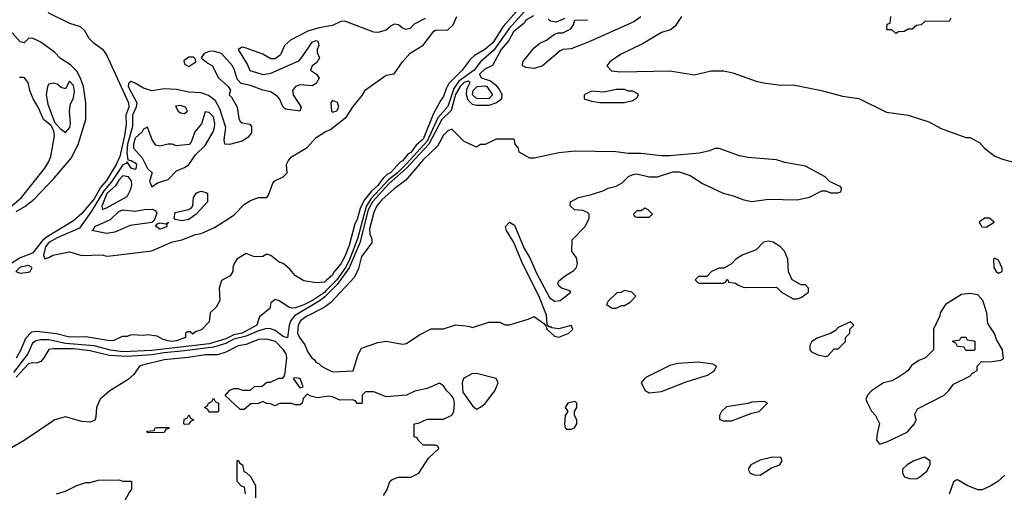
# Model space of a CAD drawing. Header units: inches. Extents: x 2348352 to 2479776, y 460422 to 613655.
# Tile 341 of 590: x 2398507 to 2403298, y 539417 to 541715. Entities that reach past the tile are written whole.
import ezdxf

# ---------------------------------------------------------------- set-up
doc = ezdxf.new("R2010")
doc.units = ezdxf.units.IN
doc.header["$MEASUREMENT"] = 0
for name, color, linetype in [('C3593', 7, 'Continuous'), ('C3594', 7, 'Continuous'), ('C4503', 7, 'Continuous'), ('C4504', 7, 'Continuous')]:
    doc.layers.add(name, color=color, linetype=linetype)

msp = doc.modelspace()

# ---------------------------------------------------------------- linework, layer by layer
at = {"layer": 'C3593', "color": 4}
for points, elevation in [([(2399069.1, 540000), (2399062, 539990), (2399034.7, 539965.3), (2398946.8, 539910), (2398898.8, 539870), (2398881, 539830), (2398878, 539782), (2398872.7, 539767.3), (2398850, 539758), (2398810, 539761.2), (2398730, 539783.7), (2398678, 539770), (2398530, 539669.2), (2398467.5, 539632.5)], 44), ([(2398511.7, 540000), (2398490, 539976)], 36), ([(2400000, 539882.7), (2399957, 539877), (2399923.7, 539883.7), (2399906.4, 539893.6), (2399886.4, 539873.6), (2399882, 539850), (2399870, 539842), (2399850, 539842), (2399830, 539848.7), (2399771.6, 539848.4), (2399750, 539838), (2399727.3, 539847.3), (2399708.4, 539848.4), (2399690, 539858), (2399670, 539848), (2399632.7, 539847.3), (2399599.6, 539820.4), (2399580.4, 539820.4), (2399507.3, 539887.3), (2399530, 539914), (2399550, 539922), (2399570, 539922), (2399590, 539914), (2399630, 539914), (2399650, 539932), (2399687.3, 539932.7), (2399710, 539952), (2399727.3, 539952.7), (2399768.4, 539971.6), (2399787.3, 539972.7), (2399796.4, 539983.6), (2399798.5, 540000)], 44), ([(2399606, 539410), (2399602, 539442), (2399587.3, 539447.3), (2399566, 539470), (2399566, 539570), (2399570, 539574), (2399578, 539558), (2399592, 539550), (2399598, 539518), (2399610, 539514), (2399630, 539494), (2399654, 539450), (2399654, 539390)], 44), ([(2398686, 539410), (2398730, 539422), (2398786, 539450), (2398830, 539464.7), (2398850, 539464.7), (2398890, 539476), (2398990, 539478), (2399010, 539472), (2399052, 539472), (2399051.3, 539430), (2399041, 539419), (2399016, 539370)], 44)]:
    msp.add_lwpolyline(points, dxfattribs=dict(at, elevation=elevation))
at = {"layer": 'C3593', "color": 4, "elevation": 44}
for points in [[(2399846.9, 539973.1), (2399838, 539970), (2399870, 539924.7), (2399886, 539930), (2399872.6, 539970)], [(2399430, 539806), (2399422, 539822), (2399406, 539830), (2399422, 539838), (2399426, 539850), (2399442, 539858), (2399450, 539874), (2399458, 539858), (2399474, 539850), (2399474, 539810), (2399470, 539806)], [(2399310, 539746), (2399306, 539750), (2399307.3, 539772.7), (2399322, 539778), (2399330, 539794), (2399338, 539778), (2399354, 539770), (2399338, 539762), (2399330, 539748)], [(2399130, 539706), (2399126, 539710), (2399130, 539714), (2399162, 539718), (2399166, 539730), (2399172.7, 539732.7), (2399232.7, 539732.7), (2399232.7, 539727.3), (2399218, 539722), (2399210, 539708)]]:
    msp.add_lwpolyline(points, close=True, dxfattribs=at)
at = {"layer": 'C3594', "color": 4}
for points, elevation in [([(2398644.9, 541750), (2398750, 541697.4), (2398802, 541682), (2398822.8, 541662.8), (2398844.1, 541624.1), (2398864.2, 541604.2), (2398911, 541571), (2398930, 541544.4), (2399036.5, 541310), (2399037.8, 541290), (2399024.5, 541250), (2399024.9, 541204.9), (2399017.3, 541150), (2398994.8, 541050), (2398976.3, 541010), (2398930, 540932.8), (2398900.9, 540899.1), (2398870, 540844.5), (2398810, 540772.8), (2398770, 540736.8), (2398640.5, 540659.5), (2398619.1, 540640.9), (2398570, 540579.8), (2398510, 540557.3), (2398468.5, 540531.5)], 24), ([(2400000, 541681.5), (2399964.4, 541675.6), (2399910, 541658.4), (2399824.7, 541615.3), (2399796.4, 541590), (2399775.6, 541544.4), (2399750, 541524.2), (2399730, 541524.7), (2399690, 541547.3), (2399610, 541576.2), (2399590, 541580.9), (2399571, 541570), (2399615.8, 541495.8), (2399627.4, 541467.4), (2399691.7, 541448.3), (2399730, 541454.9), (2399864.8, 541515.2), (2399883.9, 541536.1), (2399930, 541606), (2399950, 541613.4), (2399958, 541610), (2399962.8, 541590), (2399954.8, 541570), (2399955.3, 541555.3), (2399966, 541530), (2399952.7, 541507.3), (2399931, 541490), (2399922, 541470), (2399951.3, 541450), (2399964, 541430), (2399950, 541405.2), (2399930, 541392.7), (2399870, 541398.4), (2399850, 541389.3), (2399835.5, 541370), (2399838, 541350), (2399876.3, 541290), (2399870, 541269.2), (2399800.5, 541280.5), (2399790, 541289), (2399771.8, 541330), (2399762, 541342), (2399730, 541364.2), (2399690, 541371.6), (2399630, 541395.1), (2399585.2, 541405.2), (2399566.3, 541426.3), (2399553.3, 541470), (2399542.4, 541490), (2399489.3, 541550), (2399450, 541561.1), (2399430, 541559.7), (2399404.7, 541550), (2399391, 541530), (2399422.9, 541502.9), (2399446, 541490), (2399473, 541433), (2399522, 541390), (2399532.7, 541372.7), (2399526.8, 541350), (2399538.4, 541338.4), (2399566, 541290), (2399574.2, 541234.2), (2399580.3, 541220.3), (2399590, 541213.4), (2399626.4, 541206.4), (2399635.4, 541195.4), (2399635.8, 541164.2), (2399618, 541142), (2399590, 541124.5), (2399528.7, 541108.7), (2399506, 541110), (2399502, 541130), (2399509.6, 541190), (2399481, 541281), (2399459.8, 541319.8), (2399425.9, 541345.9), (2399390, 541359.1), (2399330, 541361.7), (2399270, 541376), (2399210, 541378.5), (2399149.6, 541369.6), (2399110, 541382), (2399070, 541406.3), (2399050, 541413.6), (2399041, 541410), (2399036.3, 541403.7), (2399036, 541390), (2399076.9, 541310), (2399074.9, 541290), (2399056.9, 541250), (2399055.6, 541195.6), (2399032.5, 541110), (2399029.3, 541069.3), (2399033.4, 541033.4), (2399049.2, 541030.8), (2399070, 541019.5), (2399075.2, 541010), (2399073.1, 540990), (2399070, 540986.3), (2399050, 540992.3), (2399030, 541024), (2399025.1, 541014.9), (2399010, 541008.4), (2398953.8, 540926.2), (2398917.2, 540882.8), (2398856.9, 540783.1), (2398799.2, 540700.8), (2398690, 540654.6), (2398650, 540632.2), (2398633.8, 540610), (2398624, 540570), (2398630, 540552), (2398650, 540558), (2398668, 540570), (2398750, 540586.4), (2398810, 540568), (2398908.5, 540571.5), (2398930, 540565.5), (2398950, 540566), (2399150, 540591.6), (2399246.5, 540633.5), (2399295.6, 540644.4), (2399362, 540670), (2399390, 540675.5), (2399455.1, 540704.9), (2399516.6, 540743.4), (2399552, 540768), (2399602, 540818), (2399630, 540835.5), (2399669.6, 540850.4), (2399709.3, 540850.7), (2399718.6, 540861.4), (2399739.3, 540920.7), (2399749.3, 540930.7), (2399789.5, 540950.5), (2399809.2, 540970), (2399806, 541010), (2399814.5, 541030), (2399830, 541047.7), (2399906.9, 541093.1), (2399950, 541141.3), (2399990, 541168.2), (2400000, 541172.7)], 28), ([(2398490, 540782.3), (2398532.9, 540807.1), (2398577.8, 540842.2), (2398675.2, 540944.8), (2398758.5, 541041.5), (2398791.9, 541108.1), (2398828.5, 541230), (2398829.8, 541310), (2398817.6, 541390), (2398803.8, 541430), (2398784.7, 541464.7), (2398755.3, 541495.3), (2398706.2, 541526.2), (2398676.8, 541556.8), (2398610, 541605.1), (2398570, 541624.2), (2398550, 541622.7), (2398530, 541602.7), (2398510, 541607.3), (2398471.3, 541650)], 24), ([(2398458.8, 540801.2), (2398516.9, 540850), (2398630, 540993.4), (2398650, 541024.9), (2398659.7, 541050), (2398676, 541150), (2398672.9, 541172.9), (2398660.4, 541200.4), (2398622.7, 541230), (2398598, 541290), (2398573.6, 541330), (2398556.9, 541370), (2398549.2, 541410), (2398530, 541434), (2398506, 541434)], 28), ([(2400000, 540447.8), (2399990, 540439.3), (2399950, 540435.3), (2399890, 540445.2), (2399850, 540469.2), (2399822, 540502), (2399788.9, 540528.9), (2399770, 540535.3), (2399730, 540569), (2399710, 540574), (2399690, 540564), (2399650, 540562), (2399610, 540578), (2399564.7, 540550), (2399551.1, 540528.9), (2399544.7, 540510), (2399544.7, 540490), (2399532, 540470), (2399490, 540446), (2399478, 540410), (2399482, 540350), (2399463.6, 540316.4), (2399434, 540290), (2399430, 540246), (2399392.7, 540207.3), (2399363.6, 540196.4), (2399350, 540186), (2399336.4, 540196.4), (2399323.6, 540196.4), (2399314, 540190), (2399314, 540170), (2399270, 540153.2), (2399250, 540149.8), (2399230, 540153.2), (2399202, 540162), (2399176.4, 540176.4), (2399130, 540182), (2399110, 540179), (2399050, 540182), (2399030, 540175.3), (2399005.4, 540174.6), (2398964.7, 540155.3), (2398946, 540154), (2398830, 540172.7), (2398750, 540172), (2398686.9, 540186.9), (2398590, 540198.7), (2398565.1, 540194.9), (2398535.2, 540164.8), (2398510, 540103.7), (2398490, 540069.6)], 28), ([(2400000, 540399.5), (2399990, 540389.2), (2399931.4, 540350), (2399890, 540327.8), (2399850, 540313.6), (2399832.5, 540312.5), (2399817.2, 540317.2), (2399770, 540348.7), (2399750, 540354), (2399730, 540338), (2399724.7, 540310), (2399674, 540270), (2399661.3, 540230), (2399590, 540191), (2399550, 540183.2), (2399510, 540163.9), (2399430, 540138.7), (2399150, 540106.5), (2399010, 540100.2), (2398950, 540107.4), (2398870, 540128.6), (2398730, 540140.8), (2398650, 540158.4), (2398610, 540158.5), (2398586.5, 540153.5), (2398570, 540141.3), (2398546.4, 540090), (2398477.8, 540000)], 32), ([(2400000, 540374.9), (2399992.6, 540367.4), (2399970, 540349.4), (2399844.3, 540275.7), (2399827.3, 540252.7), (2399818.4, 540230), (2399810, 540167.6), (2399790, 540175.3), (2399750, 540203), (2399730, 540211.9), (2399710, 540213.8), (2399670, 540202.2), (2399610, 540175.9), (2399550, 540160.8), (2399510, 540140.9), (2399450, 540123.4), (2399310, 540104.2), (2399210, 540095.8), (2399150, 540084.9), (2399030, 540076.9), (2398942.4, 540082.4), (2398850, 540104.6), (2398770, 540114.9), (2398670, 540115.1), (2398648.8, 540111.2), (2398625.5, 540070), (2398610, 540052.3), (2398590, 540044.7), (2398570, 540046.9), (2398550, 540042.3), (2398511.7, 540000)], 36), ([(2400000, 540323.9), (2399986.3, 540313.7), (2399900.2, 540270), (2399873.2, 540250), (2399861.9, 540230), (2399859.8, 540190), (2399868.1, 540170), (2399894.3, 540134.3), (2399910, 540098), (2399928.9, 540070), (2399941.7, 540061.7), (2399950, 540048.9), (2399963.4, 540043.4), (2399976, 540030), (2400000, 540018)], 44), ([(2399798.5, 540000), (2399807.6, 540070), (2399804.4, 540090), (2399791.6, 540110), (2399751.6, 540150), (2399710, 540161.6), (2399670, 540159.5), (2399610, 540134.9), (2399570, 540129.8), (2399510, 540098.7), (2399470, 540086), (2399410, 540085.6), (2399327.5, 540072.5), (2399210, 540061.6), (2399105.1, 540034.9), (2399090.3, 540029.7), (2399069.1, 540000)], 44)]:
    msp.add_lwpolyline(points, dxfattribs=dict(at, elevation=elevation))
for points, elevation in [([(2399330, 541533.2), (2399306, 541514), (2399310, 541498), (2399330, 541486.4), (2399364, 541510), (2399362, 541522), (2399352.9, 541532.9)], 28), ([(2398750, 541415.3), (2398730, 541378), (2398710, 541385.2), (2398690, 541400.9), (2398670, 541406), (2398650, 541401.2), (2398643, 541390), (2398635.8, 541350), (2398644.1, 541304.1), (2398676, 541216), (2398704.9, 541184.9), (2398730, 541166), (2398752, 541190), (2398755.1, 541210), (2398749.4, 541270.6), (2398755.3, 541304.7), (2398770, 541334), (2398774.2, 541365.8), (2398770, 541395.3)], 28), ([(2399290, 541297), (2399266.2, 541293.8), (2399278.8, 541270), (2399290, 541262), (2399310, 541258.8), (2399324, 541270), (2399314, 541290)], 32), ([(2399410, 541266), (2399391.4, 541208.6), (2399359.1, 541170), (2399341.1, 541118.9), (2399331.9, 541108.1), (2399270, 541101.2), (2399250, 541109.2), (2399230, 541109.3), (2399190, 541099.3), (2399170, 541105.2), (2399152.7, 541130), (2399130, 541192.7), (2399110, 541182), (2399104, 541170), (2399070, 541139.5), (2399060.7, 541110), (2399061.5, 541090), (2399103.2, 541043.2), (2399130, 540991.3), (2399151.3, 540970), (2399138.8, 540930), (2399150, 540902.8), (2399178, 540922), (2399230, 540937.6), (2399270, 540979.3), (2399310, 540995.6), (2399329.6, 541010), (2399362.4, 541057.6), (2399410, 541103.8), (2399448, 541170), (2399454.8, 541190), (2399456.8, 541210), (2399450, 541242.7), (2399430, 541262.7)], 32), ([(2399010, 540956.4), (2398990, 540935.1), (2398973.6, 540906.4), (2398931.3, 540870), (2398907.5, 540807.5), (2398910, 540792), (2398930, 540800.3), (2399030, 540855.5), (2399048.2, 540890), (2399053.3, 540910), (2399051.5, 540931.5), (2399037.6, 540950)], 32), ([(2399296.6, 540736.6), (2399263.7, 540743.7), (2399259, 540750), (2399263.1, 540776.9), (2399328.3, 540791.7), (2399341, 540799), (2399349.6, 540810), (2399352.7, 540850), (2399367.5, 540872.5), (2399390, 540880.4), (2399415.2, 540875.2), (2399421, 540870), (2399421, 540830), (2399366, 540770), (2399330, 540742.6)], 28), ([(2398930, 540675.8), (2398858, 540690), (2398866, 540694), (2398873.2, 540710), (2398950, 540743.7), (2398990, 540781.6), (2399010, 540790.3), (2399070, 540783.1), (2399112.3, 540792.3), (2399152.8, 540792.8), (2399167.3, 540787.3), (2399174.8, 540774.8), (2399161, 540739), (2399151.1, 540728.9), (2399045.7, 540714.3), (2398970, 540681.1)], 28), ([(2399190, 540697), (2399168.9, 540711.1), (2399177.2, 540722.8), (2399190, 540727.3), (2399218, 540722), (2399230.9, 540730.9), (2399221, 540719), (2399222.8, 540710), (2399210, 540702)], 28), ([(2398550, 540519.3), (2398510, 540511.1), (2398488.8, 540490), (2398510, 540482), (2398550, 540486.8), (2398558, 540490), (2398568.7, 540510)], 28)]:
    msp.add_lwpolyline(points, close=True, dxfattribs=dict(at, elevation=elevation))
at = {"layer": 'C4503', "color": 4, "elevation": 44}
for points in [[(2400730, 539994), (2400707.1, 539992.9), (2400667.3, 539970), (2400659.5, 539950), (2400663.4, 539903.4), (2400710, 539837.1), (2400730, 539822), (2400750, 539830.8), (2400771.4, 539848.6), (2400819, 539910), (2400835.3, 539950), (2400826, 539970)], [(2401210, 539858), (2401174, 539850), (2401162, 539830), (2401174, 539810), (2401162, 539790), (2401158, 539750), (2401162, 539730), (2401170, 539724.7), (2401190, 539724.7), (2401206, 539730), (2401218, 539750), (2401218, 539770), (2401206, 539790), (2401206, 539810), (2401218, 539830), (2401218, 539850)], [(2402130, 539858), (2402070, 539855.3), (2402050, 539848), (2401947.1, 539832.9), (2401922, 539810), (2401912, 539790), (2401912.7, 539772.7), (2401930, 539764.7), (2401970, 539764.7), (2402070, 539802), (2402106, 539810), (2402146, 539850)], [(2402170, 539588), (2402110, 539573.2), (2402064.7, 539550), (2402051.3, 539530), (2402062, 539510), (2402082, 539502), (2402110, 539501), (2402164.7, 539535.3), (2402206, 539550), (2402218, 539570), (2402210, 539586)], [(2402910, 539588), (2402858, 539570), (2402824.7, 539550), (2402802, 539530), (2402802, 539510), (2402811.6, 539491.6), (2402836.4, 539483.6), (2402870, 539482), (2402886, 539490), (2402920.4, 539519.6), (2402938, 539550), (2402938, 539570)]]:
    msp.add_lwpolyline(points, close=True, dxfattribs=at)
for points in [[(2401602, 540000), (2401550, 539974), (2401531.3, 539950), (2401550, 539912), (2401570, 539901), (2401630, 539906.8), (2401750, 539954.8), (2401854.2, 539985.8), (2401874.1, 540000)], [(2402817.4, 540000), (2402783.5, 539976.5), (2402750, 539959), (2402710, 539948.7), (2402652, 539910), (2402632, 539890), (2402624.7, 539870), (2402630, 539854), (2402651.1, 539811.1), (2402672, 539790), (2402691.3, 539751.3), (2402678.8, 539701.2), (2402676, 539670), (2402690, 539651.3), (2402730, 539664.4), (2402825.2, 539710), (2402861.2, 539750), (2402868.7, 539770), (2402863.1, 539796.9), (2402876.4, 539823.6), (2403006, 539890), (2403028.4, 539911.6), (2403050, 539942), (2403130, 539982), (2403143.1, 539996.9), (2403148.6, 540000)], [(2400278, 539402), (2400295.3, 539430), (2400308.7, 539470), (2400320.2, 539479.8), (2400350, 539491), (2400410, 539491), (2400449.2, 539510.8), (2400496.4, 539583.6), (2400546, 539630), (2400542, 539642), (2400530, 539646), (2400470, 539646), (2400446, 539670), (2400442, 539682), (2400427.3, 539687.3), (2400426, 539750), (2400447.3, 539752.7), (2400490, 539772), (2400570, 539772), (2400610, 539792), (2400619, 539810), (2400622.9, 539850), (2400619.6, 539870), (2400610, 539886), (2400585.2, 539910), (2400570, 539935.3), (2400550, 539948), (2400490, 539922), (2400430, 539908.7), (2400390, 539888.7), (2400290, 539882), (2400230, 539906), (2400190, 539906), (2400174, 539890), (2400174, 539850), (2400170, 539848), (2400150, 539848), (2400142, 539862), (2400127.3, 539867.3), (2400064.7, 539864.7), (2400030, 539882), (2400010, 539884), (2400000, 539882.7)], [(2403300.3, 539499.7), (2403266, 539470), (2403230, 539447), (2403190, 539429.5), (2403170, 539429.5), (2403118, 539450), (2403070, 539478), (2403063.6, 539476.4), (2403050, 539468), (2403030, 539408)]]:
    msp.add_lwpolyline(points, dxfattribs=at)
at = {"layer": 'C4504', "color": 4}
for points, elevation in [([(2400972.6, 541810), (2400859, 541681), (2400810, 541601.7), (2400770, 541569.8), (2400719.6, 541540.4), (2400698.9, 541521.1), (2400660.5, 541470), (2400595.8, 541404.2), (2400581.8, 541378.2), (2400570, 541341.2), (2400555.8, 541324.2), (2400521.1, 541258.9), (2400470, 541133.6), (2400436.1, 541103.9), (2400410, 541069.8), (2400398, 541062), (2400370, 541028.7), (2400358, 541022), (2400311.3, 540970), (2400296.3, 540963.7), (2400275.5, 540944.5), (2400250, 540908), (2400219.6, 540880.4), (2400183.2, 540836.8), (2400163.4, 540796.6), (2400150, 540744), (2400137.3, 540722.7), (2400110, 540617.2), (2400090, 540563.7), (2400070, 540527.3), (2400034.5, 540485.5), (2400030, 540473.2), (2400000, 540447.8)], 28), ([(2400992.6, 541787.4), (2400888.4, 541671.6), (2400813.9, 541566.1), (2400749, 541510), (2400718, 541470), (2400644.2, 541415.8), (2400619.2, 541380.8), (2400590, 541293), (2400542.6, 541237.4), (2400490, 541123.9), (2400390, 541014.5), (2400345.5, 540970), (2400302.8, 540937.2), (2400216.5, 540843.5), (2400193.9, 540806.1), (2400150.6, 540650), (2400110, 540543.5), (2400092.1, 540510), (2400050, 540450.7), (2400000, 540399.5)], 32), ([(2401007.3, 541732.7), (2400970, 541711.6), (2400961.7, 541698.3), (2400910, 541656.4), (2400886.5, 541613.5), (2400849.3, 541570), (2400807.5, 541492.5), (2400770, 541473.5), (2400744.2, 541450), (2400751.9, 541431.9), (2400798, 541418), (2400820.3, 541400.3), (2400838.6, 541378.6), (2400852.5, 541352.5), (2400851.4, 541328.6), (2400827.2, 541310), (2400790, 541297.5), (2400730, 541297.5), (2400710, 541303), (2400690, 541323.9), (2400680.8, 541350), (2400683.1, 541376.9), (2400698.7, 541410), (2400690, 541415.3), (2400670, 541409.7), (2400650, 541390.6), (2400628.3, 541351.7), (2400607.1, 541272.9), (2400560.7, 541230), (2400498.3, 541110), (2400390, 540993.4), (2400303.5, 540916.5), (2400223.7, 540830), (2400203.5, 540790), (2400163.1, 540630), (2400111.2, 540508.8), (2400052.1, 540427.9), (2400000, 540374.9)], 36), ([(2400000, 541172.7), (2400018.9, 541181.1), (2400098, 541242), (2400130, 541292.7), (2400174.2, 541345.8), (2400190, 541374), (2400290, 541445.5), (2400330, 541450.8), (2400370, 541510.6), (2400408, 541552), (2400470, 541590.5), (2400521.7, 541658.3), (2400530, 541663.8), (2400590, 541664.7), (2400617.2, 541690), (2400635.1, 541730)], 28), ([(2400480.3, 541719.7), (2400427.3, 541692.7), (2400407.9, 541672.1), (2400386.8, 541666.8), (2400370, 541673.2), (2400350, 541689.2), (2400330, 541692.7), (2400314.4, 541685.6), (2400290, 541663.7), (2400250, 541653), (2400230, 541653.3), (2400090, 541708), (2400070, 541706.3), (2400030, 541686.3), (2400000, 541681.5)], 28), ([(2401530, 541729.2), (2401496.2, 541703.8), (2401270, 541603), (2401190, 541572.3), (2401150.6, 541569.4), (2401136.8, 541563.2), (2401050.8, 541490), (2401010, 541478), (2400970, 541482.7), (2400955.3, 541490), (2400954.6, 541494.6), (2400956, 541510), (2401010, 541577.3), (2401038.9, 541601.1), (2401070, 541614.8), (2401110, 541644.7), (2401128.9, 541651.1), (2401150, 541651.3), (2401188.7, 541670), (2401202, 541690), (2401208.4, 541711.6), (2401270, 541714.8)], 36), ([(2401159.8, 541720.2), (2401116.9, 541703.1), (2401090, 541708), (2401078, 541718)], 36), ([(2401728.2, 541730), (2401696.4, 541683.6), (2401674.6, 541665.4), (2401630, 541651.8), (2401541.4, 541598.6), (2401430, 541545.1), (2401378.8, 541510), (2401364.7, 541490), (2401386.8, 541466.8), (2401430, 541461), (2401670, 541466.8), (2401790, 541446), (2401870, 541466.8), (2401933.6, 541466.4), (2401976.8, 541456.8), (2402090, 541416), (2402127.1, 541407.1), (2402210, 541396), (2402270, 541397.3), (2402409.1, 541370.9), (2402510, 541342.8), (2402590.8, 541330.8), (2402724.9, 541264.9), (2402830, 541250.7), (2402930, 541218.8), (2402990, 541186), (2403110, 541142), (2403130, 541142), (2403178, 541118), (2403202, 541090), (2403251.1, 541051.1), (2403290, 541036), (2403350, 541021)], 44), ([(2403038, 541722), (2403030, 541706), (2402912.7, 541707.3), (2402894, 541690), (2402870, 541686), (2402850, 541668), (2402830, 541668), (2402810, 541658), (2402783.6, 541656.4), (2402770, 541648), (2402750, 541666), (2402730, 541666), (2402726, 541670), (2402727.3, 541692.7), (2402742, 541698), (2402746, 541730)], 44), ([(2400000, 540018), (2400030, 540003), (2400130, 540008), (2400153.6, 540086.4), (2400170, 540118), (2400250, 540144.7), (2400290, 540151.3), (2400370, 540138), (2400390, 540141), (2400450, 540181), (2400510, 540211), (2400570, 540211.3), (2400630, 540231.3), (2400690, 540224.7), (2400710, 540218), (2400790, 540244.7), (2400843.6, 540243.6), (2400870, 540232), (2400890, 540232), (2400982, 540258), (2401010, 540271), (2401058, 540238), (2401067.1, 540227.1), (2401070, 540214), (2401074, 540214), (2401072, 540210), (2401110, 540176), (2401130, 540171), (2401179, 540190), (2401199.3, 540210), (2401190, 540228.7), (2401130, 540211.3), (2401096, 540216), (2401090, 540222), (2401082, 540222), (2401074.6, 540234.6), (2401070, 540278), (2401033, 540373), (2400954, 540530), (2400911.7, 540631.7), (2400876.2, 540690), (2400871.8, 540710), (2400890, 540730.3), (2400915.2, 540715.2), (2400962.4, 540602.4), (2400990, 540556.3), (2401021.6, 540481.6), (2401084.4, 540364.4), (2401110, 540347), (2401137.2, 540350), (2401188.7, 540390), (2401178.6, 540398.6), (2401144, 540410), (2401130, 540421.2), (2401125.1, 540430), (2401130, 540444.7), (2401161.2, 540470), (2401204.2, 540495.8), (2401216, 540510), (2401221.6, 540530), (2401216.3, 540556.3), (2401193.2, 540590), (2401195.3, 540644.7), (2401258, 540710), (2401278, 540750), (2401278, 540770), (2401270, 540778), (2401247.3, 540787.3), (2401206, 540790), (2401186, 540810), (2401188, 540830), (2401226, 540850), (2401290, 540864.7), (2401350, 540884.7), (2401370, 540896), (2401410, 540904.7), (2401438, 540922), (2401470, 540952), (2401490, 540962), (2401510, 540964.7), (2401570, 540951.3), (2401610, 540951.3), (2401684.7, 540975.3), (2401715.3, 540975.3), (2401770, 540958), (2401830, 540918), (2401930, 540871), (2401978.5, 540858.5), (2402030, 540838.8), (2402070, 540831), (2402150, 540842.8), (2402290, 540838.8), (2402350, 540851.3), (2402410, 540882), (2402430, 540882), (2402452.7, 540872.7), (2402487.3, 540872.7), (2402502, 540878), (2402506, 540890), (2402502, 540902), (2402447.3, 540927.3), (2402426, 540950), (2402330, 541002), (2402230, 541021.2), (2402190, 541033.2), (2402050, 541045.2), (2402010, 541053.2), (2401910, 541089), (2401890, 541088.7), (2401863.5, 541076.5), (2401814.4, 541065.6), (2401670, 541053.2), (2401630, 541053.2), (2401530, 541064), (2401470, 541064), (2401407.5, 541072.5), (2401210, 541075.1), (2401130, 541066.6), (2401010, 541041.2), (2400990, 541041.2), (2400938, 541070), (2400934, 541090), (2400918, 541110), (2400915.3, 541130), (2400910, 541134), (2400825.4, 541134.6), (2400771.6, 541108.4), (2400750, 541108), (2400730, 541095.3), (2400670, 541122), (2400610, 541182), (2400590, 541175.1), (2400570, 541153.6), (2400540, 541100), (2400470, 541034), (2400385.9, 540934.1), (2400330, 540892.4), (2400270, 540839.5), (2400245.1, 540810), (2400230, 540777.4), (2400210, 540697.2), (2400211.4, 540671.4), (2400220.3, 540650), (2400220.3, 540630), (2400170, 540564.2), (2400155.6, 540504.4), (2400136.5, 540463.5), (2400020.6, 540339.4), (2400000, 540323.9)], 44), ([(2403148.6, 540000), (2403166, 540010), (2403166, 540030), (2403187.3, 540052.7), (2403230, 540052), (2403280.4, 540059.6), (2403294, 540066), (2403289, 540110), (2403260.5, 540160.5), (2403250, 540188.7), (2403217.5, 540237.5), (2403213.3, 540290), (2403194, 540350), (2403170, 540377.2), (2403130, 540384), (2403090, 540379), (2403012, 540330), (2402986, 540290), (2402984.7, 540275.3), (2402954, 540210), (2402954, 540110), (2402914, 540070), (2402882, 540058), (2402846.8, 540033.2), (2402830, 540008.7), (2402817.4, 540000)], 44), ([(2401874.1, 540000), (2401888, 540010), (2401898, 540030), (2401880.4, 540040.4), (2401810, 540049.2), (2401710, 540044), (2401670, 540034), (2401602, 540000)], 44)]:
    msp.add_lwpolyline(points, dxfattribs=dict(at, elevation=elevation))
for points, elevation in [([(2400790, 541329.8), (2400730, 541332), (2400710, 541349.6), (2400713.6, 541370), (2400734, 541390), (2400770, 541393.7), (2400780.5, 541390), (2400807.3, 541350)], 32), ([(2401450, 541375.3), (2401410, 541375.3), (2401350, 541362), (2401290, 541368), (2401254, 541350), (2401254, 541330), (2401290, 541318), (2401330, 541312), (2401450, 541311.3), (2401490, 541322), (2401510, 541334), (2401518, 541350), (2401514.6, 541354.6), (2401490, 541368), (2401470, 541368)], 44), ([(2400030, 541322), (2400021, 541310), (2400024, 541270), (2400030, 541264.9), (2400050, 541271), (2400060.9, 541290), (2400052.9, 541312.9)], 32), ([(2401550, 540798), (2401530, 540786), (2401510, 540786), (2401494, 540770), (2401498, 540758), (2401510, 540754), (2401570, 540754), (2401586, 540770), (2401566, 540790)], 44), ([(2403226, 540750), (2403202, 540750), (2403176, 540730), (2403188.2, 540708.2), (2403210, 540705.5), (2403248, 540730)], 44), ([(2402150, 540638), (2402126.2, 540633.8), (2402090, 540595.3), (2402022, 540570), (2401992, 540550), (2401970, 540528), (2401932.7, 540507.3), (2401910, 540506), (2401874, 540490), (2401850, 540466), (2401810, 540466), (2401794, 540450), (2401810, 540434), (2401930, 540434), (2401942, 540438), (2401950, 540454), (2401958, 540438), (2401990, 540434), (2402003.6, 540423.6), (2402032.7, 540412.7), (2402190, 540414), (2402214, 540390), (2402270, 540358), (2402290, 540358), (2402310, 540364.7), (2402346, 540390), (2402346, 540410), (2402330, 540426), (2402310, 540426), (2402266, 540450), (2402248.7, 540488.7), (2402244, 540550), (2402229.2, 540590), (2402209, 540610), (2402172.9, 540632.9)], 44), ([(2403250, 540555.3), (2403244.7, 540550), (2403247.3, 540510), (2403258, 540490), (2403270, 540482.8), (2403288, 540490), (2403287.3, 540507.3), (2403270, 540546)], 44), ([(2401450, 540398), (2401431.6, 540388.4), (2401412.7, 540387.3), (2401370, 540346), (2401362, 540330), (2401390, 540312), (2401410, 540312), (2401435.3, 540324.7), (2401450, 540326), (2401478, 540342), (2401506, 540370), (2401486, 540390)], 44), ([(2402550, 540246), (2402490, 540218), (2402476.9, 540203.1), (2402451.6, 540188.4), (2402390, 540168.7), (2402362, 540150), (2402352, 540130), (2402352, 540110), (2402359.6, 540099.6), (2402390, 540084.7), (2402430, 540078), (2402439, 540081), (2402470, 540114), (2402490, 540114), (2402526, 540150), (2402526, 540170), (2402546, 540190), (2402546, 540210), (2402566, 540230)], 44), ([(2403110, 540106), (2403102, 540122), (2403070, 540126), (2403062, 540142), (2403046, 540150), (2403050, 540154), (2403082, 540158), (2403088.4, 540171.6), (2403111.6, 540171.6), (2403118, 540158), (2403150, 540154), (2403154, 540150), (2403154, 540110), (2403150, 540106)], 44)]:
    msp.add_lwpolyline(points, close=True, dxfattribs=dict(at, elevation=elevation))

doc.saveas('drawing.dxf')
